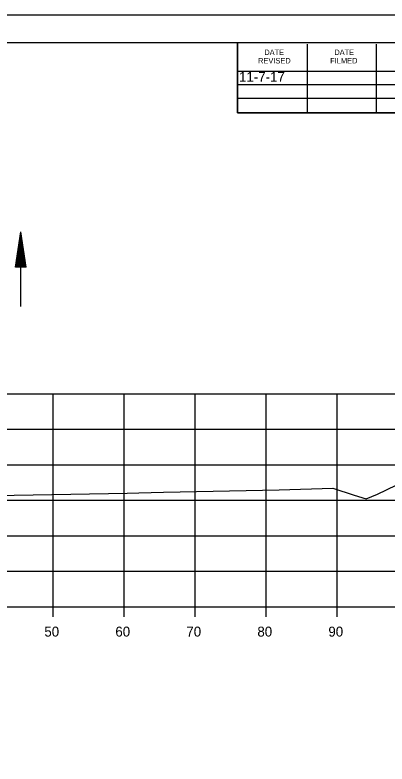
# Model space of a CAD drawing. Extents: x 1374311 to 1383814, y 384102 to 406278.
# Drawn here: x 1382684.7 to 1382737.1, y 395932.7 to 396038.2 of the extents above; entities that cross this region are included whole.
import ezdxf

# ---------------------------------------------------------------- set-up
doc = ezdxf.new("R2010")
doc.units = 0
for name, color, linetype in [('R_Axis', 7, 'Continuous'), ('R_Axis Annot', 7, 'Continuous'), ('R_Border', 7, 'Continuous'), ('R_Draft', 7, 'Continuous'), ('R_Exist Surface', 7, 'Continuous'), ('R_Fin Surface', 7, 'Continuous'), ('R_Grid', 7, 'Continuous'), ('R_No Plot', 7, 'Continuous'), ('R_Water', 7, 'Continuous')]:
    doc.layers.add(name, color=color, linetype=linetype)

msp = doc.modelspace()

# ---------------------------------------------------------------- linework, layer by layer
at = {"layer": 'R_Axis'}
for p, q in [((1382500.07, 395954.86), (1382780.07, 395954.86)), ((1382690.07, 395953.46), (1382690.07, 395954.86)), ((1382700.07, 395953.46), (1382700.07, 395954.86)), ((1382710.07, 395953.46), (1382710.07, 395954.86)), ((1382720.07, 395953.46), (1382720.07, 395954.86)), ((1382730.07, 395953.46), (1382730.07, 395954.86))]:
    msp.add_line(p, q, dxfattribs=at)
at = {"layer": 'R_Border'}
for p, q in [((1382482.07, 396034.32), (1382798.25, 396034.32)), ((1382715.99, 396024.44), (1382715.99, 396034.32)), ((1382725.85, 396024.44), (1382725.85, 396034.12)), ((1382735.61, 396024.44), (1382735.61, 396034.12)), ((1382715.99, 396030.3), (1382755.15, 396030.3)), ((1382715.99, 396028.44), (1382755.15, 396028.44)), ((1382715.99, 396024.44), (1382715.99, 396026.5)), ((1382715.99, 396026.5), (1382755.15, 396026.5)), ((1382798.25, 396024.44), (1382715.99, 396024.44))]:
    msp.add_line(p, q, dxfattribs=at)
at = {"layer": 'R_Draft'}
for p, q in [((1382684.73, 396002.67), (1382685.48, 396007.67)), ((1382686.23, 396002.67), (1382685.48, 396007.67)), ((1382684.86, 396002.67), (1382685.48, 396006.84)), ((1382686.11, 396002.67), (1382685.48, 396006.84)), ((1382684.98, 396002.67), (1382685.48, 396005.98)), ((1382685.98, 396002.67), (1382685.48, 396005.98)), ((1382685.11, 396002.67), (1382685.48, 396005.15)), ((1382685.24, 396002.67), (1382685.48, 396004.3)), ((1382685.85, 396002.67), (1382685.48, 396005.15)), ((1382685.72, 396002.67), (1382685.48, 396004.3)), ((1382685.36, 396002.67), (1382685.48, 396003.46)), ((1382685.6, 396002.67), (1382685.48, 396003.46)), ((1382686.23, 396002.67), (1382684.73, 396002.67))]:
    msp.add_line(p, q, dxfattribs=at)
at = {"layer": 'R_Exist Surface'}
msp.add_lwpolyline([(1382681.9, 395970.55), (1382700.47, 395970.87), (1382702.13, 395970.9), (1382705.57, 395970.98), (1382721.9, 395971.32), (1382729.45, 395971.56), (1382732.43, 395970.56), (1382734.15, 395970.07), (1382735.75, 395970.74), (1382738.35, 395971.98), (1382742.78, 395972.17), (1382747.23, 395972.36), (1382751.81, 395972.21), (1382756.4, 395972.06), (1382758.85, 395970.99), (1382760.47, 395970.3), (1382762.82, 395971.36), (1382765.1, 395972.42), (1382767.23, 395972.35), (1382772.72, 395972.39), (1382777.09, 395972.46), (1382779.27, 395972.47), (1382780.07, 395972.46)], dxfattribs=at)
at = {"layer": 'R_Grid'}
for p, q in [((1382500.07, 395984.86), (1382780.07, 395984.86)), ((1382690.07, 395954.86), (1382690.07, 395984.86)), ((1382700.07, 395954.86), (1382700.07, 395984.86)), ((1382710.07, 395954.86), (1382710.07, 395984.86)), ((1382720.07, 395954.86), (1382720.07, 395984.86)), ((1382730.07, 395954.86), (1382730.07, 395984.86)), ((1382500.07, 395979.86), (1382780.07, 395979.86)), ((1382500.07, 395974.86), (1382780.07, 395974.86)), ((1382500.07, 395969.86), (1382780.07, 395969.86)), ((1382500.07, 395964.86), (1382780.07, 395964.86)), ((1382500.07, 395959.86), (1382780.07, 395959.86)), ((1382500.07, 395954.86), (1382780.07, 395954.86))]:
    msp.add_line(p, q, dxfattribs=at)
at = {"layer": 'R_No Plot'}
msp.add_line((1382469.67, 396038.21), (1382803, 396038.21), dxfattribs=at)
for points in [[(1382469.66, 396038.21), (1382803, 396038.21), (1382803, 395824.87), (1382469.66, 395824.87)], [(1382715.99, 396034.32), (1382715.99, 396024.44), (1382751.72, 396024.44), (1382751.72, 396021.52), (1382774.92, 396021.52), (1382774.92, 395997.18), (1382798.25, 395997.18), (1382798.25, 395828.86), (1382482.07, 395828.86), (1382482.07, 396034.32)]]:
    msp.add_lwpolyline(points, close=True, dxfattribs=at)
at = {"layer": 'R_Water'}
msp.add_line((1382685.48, 395997.17), (1382685.48, 396007.67), dxfattribs=at)

# ---------------------------------------------------------------- texts
at = {"layer": 'R_Axis Annot'}
for s, p in [('50', (1382688.81, 395950.66)), ('60', (1382698.81, 395950.66)), ('70', (1382708.81, 395950.66)), ('80', (1382718.81, 395950.66)), ('90', (1382728.81, 395950.66))]:
    msp.add_text(s, height=1.4, dxfattribs=at).set_placement(p)
at = {"layer": 'R_Border'}
for s, p in [('DATE', (1382719.79, 396032.56)), ('DATE', (1382729.65, 396032.56)), ('REVISED', (1382718.91, 396031.38)), ('FILMED', (1382729.07, 396031.38))]:
    msp.add_text(s, height=0.782, rotation=360, dxfattribs=at).set_placement(p)
at = {"layer": 'R_Fin Surface'}
msp.add_text('11-7-17', height=1.4, dxfattribs=at).set_placement((1382716.23, 396028.8))

doc.saveas('drawing.dxf')
